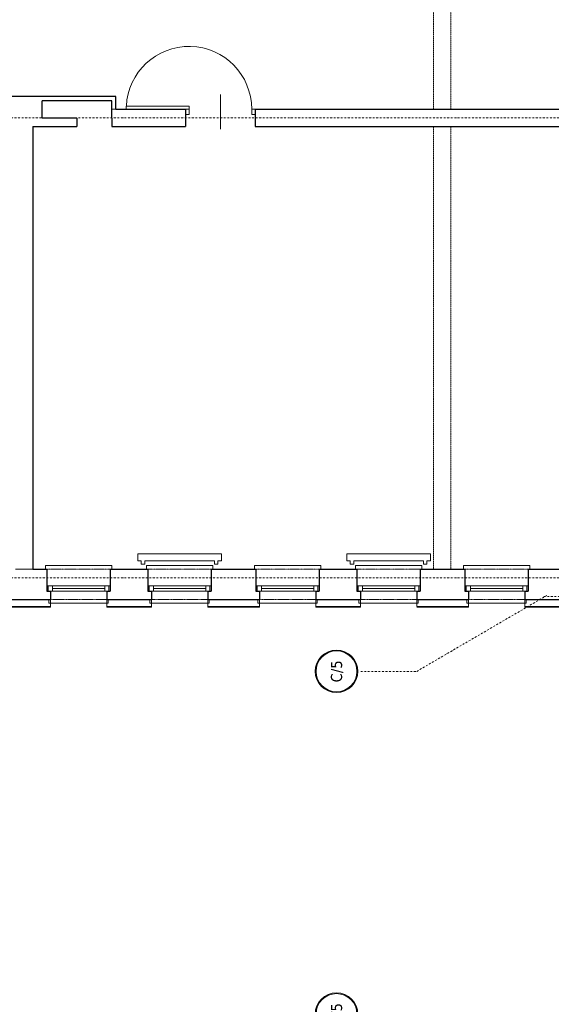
# Model space of a CAD drawing. Header units: millimetres. Extents: x -1893473 to 942156, y -534599 to 942944.
# Tile 449 of 656: x 161957 to 169587, y -222603 to -208454. Entities that reach past the tile are written whole.
import ezdxf
from ezdxf.enums import TextEntityAlignment as Align

# ---------------------------------------------------------------- set-up
doc = ezdxf.new("R2010")
doc.units = ezdxf.units.MM
doc.header["$LTSCALE"] = 0.2
doc.linetypes.add('DASHDOT', pattern=[25.4, 12.7, -6.35, 0, -6.35])
doc.linetypes.add('HIDDEN', pattern=[9.525, 6.35, -3.175])
doc.layers.get('0').update_dxf_attribs({"lineweight": 0})
for name, color, linetype, lineweight in [('!! 0_ Istn-okna', 6, 'Continuous', 13), ('!! 0_ Istn-sciany', 7, 'Continuous', 30), ('!! 0_ Istn-widok', 1, 'Continuous', 15), ('!! 0_Istn-cienka', 4, 'Continuous', 9), ('!! 0_Istn-drzwi', 1, 'Continuous', 13), ('!! 0_Osie', 1, 'DASHDOT', 13), ('!! 1_ tynk zewn  - nowy', 21, 'Continuous', 20), ('0-osie-tx', 66, 'Continuous', 9), ('P-Osie', 1, 'DASHDOT', 18)]:
    doc.layers.add(name, color=color, linetype=linetype, lineweight=lineweight)
doc.layers.add('!! 0_Istn-grzejniki', color=7, linetype='Continuous', lineweight=0, plot=False)
doc.styles.add('TAHOMA', font='tahoma.ttf')

# ---------------------------------------------------------------- blocks, each defined once
blk = doc.blocks.new('*U12')
h = blk.add_hatch(color=256)
edge = h.paths.add_edge_path()
edge.add_arc((0, 0), 30.6, 0, 360)
edge = h.paths.add_edge_path(flags=17)
edge.add_arc((0, 0), 29.4, 0, 360)
for radius in [30.6, 29.4]:
    blk.add_circle((0, 0), radius)
at = {"style": 'TAHOMA', "flags": 8}
blk.add_attdef('ANSICHTSNUMMER', text='', height=16, dxfattribs=at).set_placement((0, 0), align=Align.MIDDLE_CENTER)
blk = doc.blocks.new('BLOK OSI')
at = {"layer": 'P-Osie'}
for points in [[(48639.3, -195002.1), (55442.3, -195002.1)], [(48639.3, -195663.1), (55424.3, -195663.1)], [(51574.3, -195797.6), (51654.7, -195797.6), (51841.2, -195688.6)], [(51837.1, -195690.1), (53504.1, -195690.1)]]:
    blk.add_lwpolyline(points, dxfattribs=at)
at = {"layer": '0-osie-tx'}
ref = blk.add_blockref('*U12', (51539.4, -195797.6), dxfattribs=dict(at, rotation=270))
ref.add_attrib('ANSICHTSNUMMER', 'C/5', dxfattribs={"layer": '0', "height": 16, "rotation": 90, "style": 'TAHOMA', "flags": 8}).set_placement((51539.4, -195797.6), align=Align.MIDDLE_CENTER)
ref = blk.add_blockref('*U12', (51539.4, -196290.1), dxfattribs=dict(at, rotation=270))
ref.add_attrib('ANSICHTSNUMMER', 'C/5', dxfattribs={"layer": '0', "height": 16, "rotation": 90, "style": 'TAHOMA', "flags": 8}).set_placement((51539.4, -196290.1), align=Align.MIDDLE_CENTER)

msp = doc.modelspace()

# ---------------------------------------------------------------- linework, layer by layer
at = {"layer": '!! 0_ Istn-okna'}
for points in [[(162346.81103, -216588.09366), (163256.81103, -216588.09366)], [(163796.81103, -216588.09366), (164706.81103, -216588.09366)], [(165346.81103, -216588.09366), (166256.81103, -216588.09366)], [(166796.81103, -216588.09366), (167706.81103, -216588.09366)], [(168346.81103, -216588.09366), (169256.81103, -216588.09366)], [(162346.81103, -216668.09366), (163256.81103, -216668.09366)], [(162426.81103, -216628.09366), (163176.81103, -216628.09366)], [(163796.81103, -216668.09366), (164706.81103, -216668.09366)], [(163876.81103, -216628.09366), (164626.81103, -216628.09366)], [(165346.81103, -216668.09366), (166256.81103, -216668.09366)], [(165426.81103, -216628.09366), (166176.81103, -216628.09366)], [(166796.81103, -216668.09366), (167706.81103, -216668.09366)], [(166876.81103, -216628.09366), (167626.81103, -216628.09366)], [(168346.81103, -216668.09366), (169256.81103, -216668.09366)], [(168426.81103, -216628.09366), (169176.81103, -216628.09366)]]:
    msp.add_lwpolyline(points, dxfattribs=at)
for points in [[(162366.81103, -216668.09366), (162426.81103, -216668.09366), (162426.81103, -216588.09366), (162366.81103, -216588.09366)], [(163176.81103, -216668.09366), (163236.81103, -216668.09366), (163236.81103, -216588.09366), (163176.81103, -216588.09366)], [(163816.81103, -216668.09366), (163876.81103, -216668.09366), (163876.81103, -216588.09366), (163816.81103, -216588.09366)], [(164626.81103, -216668.09366), (164686.81103, -216668.09366), (164686.81103, -216588.09366), (164626.81103, -216588.09366)], [(165366.81103, -216668.09366), (165426.81103, -216668.09366), (165426.81103, -216588.09366), (165366.81103, -216588.09366)], [(166176.81103, -216668.09366), (166236.81103, -216668.09366), (166236.81103, -216588.09366), (166176.81103, -216588.09366)], [(166816.81103, -216668.09366), (166876.81103, -216668.09366), (166876.81103, -216588.09366), (166816.81103, -216588.09366)], [(167626.81103, -216668.09366), (167686.81103, -216668.09366), (167686.81103, -216588.09366), (167626.81103, -216588.09366)], [(168366.81103, -216668.09366), (168426.81103, -216668.09366), (168426.81103, -216588.09366), (168366.81103, -216588.09366)], [(169176.81103, -216668.09366), (169236.81103, -216668.09366), (169236.81103, -216588.09366), (169176.81103, -216588.09366)]]:
    msp.add_lwpolyline(points, close=True, dxfattribs=at)
at = {"layer": '!! 0_ Istn-sciany'}
for points in [[(163336.81103, -209558.09366), (160766.81103, -209558.09366)], [(163276.81103, -209618.09366), (162276.81103, -209618.09366)], [(162276.81103, -209868.09366), (162276.81103, -209618.09366)], [(163276.81103, -209868.09366), (163276.81103, -209618.09366)], [(163336.81103, -209738.09366), (163336.81103, -209558.09366)], [(163336.81103, -209738.09366), (164336.81103, -209738.09366)], [(164336.81103, -209738.09366), (164336.81103, -209988.09366)], [(165336.81103, -209738.09366), (174156.81103, -209738.09366)], [(165336.81103, -209738.09366), (165336.81103, -209988.09366)], [(162776.81103, -209868.09366), (162276.81103, -209868.09366)], [(162776.81103, -209868.09366), (162776.81103, -209988.09366)], [(163276.81103, -209868.09366), (163276.81103, -209988.09366)], [(162146.81103, -209988.09366), (162776.81103, -209988.09366)], [(162146.81103, -209988.09366), (162146.81103, -216348.09366)], [(163276.81103, -209988.09366), (164336.81103, -209988.09366)], [(165336.81103, -209988.09366), (170906.81103, -209988.09366)], [(162146.81103, -216348.09366), (162346.81103, -216348.09366)], [(162346.81103, -216348.09366), (162346.81103, -216668.09366)], [(163256.81103, -216348.09366), (163796.81103, -216348.09366)], [(163256.81103, -216348.09366), (163256.81103, -216668.09366)], [(163796.81103, -216348.09366), (163796.81103, -216668.09366)], [(164706.81103, -216348.09366), (165346.81103, -216348.09366)], [(164706.81103, -216348.09366), (164706.81103, -216668.09366)], [(165346.81103, -216348.09366), (165346.81103, -216668.09366)], [(166256.81103, -216348.09366), (166796.81103, -216348.09366)], [(166256.81103, -216348.09366), (166256.81103, -216668.09366)], [(166796.81103, -216348.09366), (166796.81103, -216668.09366)], [(167706.81103, -216348.09366), (168346.81103, -216348.09366)], [(167706.81103, -216348.09366), (167706.81103, -216668.09366)], [(168346.81103, -216348.09366), (168346.81103, -216668.09366)], [(169256.81103, -216348.09366), (169796.81103, -216348.09366)], [(169256.81103, -216348.09366), (169256.81103, -216668.09366)], [(162346.81103, -216668.09366), (162396.81103, -216668.09366)], [(162396.81103, -216668.09366), (162396.81103, -216788.09366)], [(163206.81103, -216668.09366), (163256.81103, -216668.09366)], [(163206.81103, -216668.09366), (163206.81103, -216788.09366)], [(163796.81103, -216668.09366), (163846.81103, -216668.09366)], [(163846.81103, -216668.09366), (163846.81103, -216788.09366)], [(164656.81103, -216668.09366), (164706.81103, -216668.09366)], [(164656.81103, -216668.09366), (164656.81103, -216788.09366)], [(165346.81103, -216668.09366), (165396.81103, -216668.09366)], [(165396.81103, -216668.09366), (165396.81103, -216788.09366)], [(166206.81103, -216668.09366), (166256.81103, -216668.09366)], [(166206.81103, -216668.09366), (166206.81103, -216788.09366)], [(166796.81103, -216668.09366), (166846.81103, -216668.09366)], [(166846.81103, -216668.09366), (166846.81103, -216788.09366)], [(167656.81103, -216668.09366), (167706.81103, -216668.09366)], [(167656.81103, -216668.09366), (167656.81103, -216788.09366)], [(168346.81103, -216668.09366), (168396.81103, -216668.09366)], [(168396.81103, -216668.09366), (168396.81103, -216788.09366)], [(169206.81103, -216668.09366), (169256.81103, -216668.09366)], [(169206.81103, -216668.09366), (169206.81103, -216788.09366)], [(161656.81103, -216788.09366), (162396.81103, -216788.09366)], [(163206.81103, -216788.09366), (163846.81103, -216788.09366)], [(164656.81103, -216788.09366), (165396.81103, -216788.09366)], [(166206.81103, -216788.09366), (166846.81103, -216788.09366)], [(167656.81103, -216788.09366), (168396.81103, -216788.09366)], [(169206.81103, -216788.09366), (169846.81103, -216788.09366)]]:
    msp.add_lwpolyline(points, dxfattribs=at)
at = {"layer": '!! 0_ Istn-widok', "linetype": 'HIDDEN', "ltscale": 3}
for p, q in [((167896.87697, -206988.09366), (167896.87697, -209738.09366)), ((168146.87697, -206988.09366), (168146.87697, -209738.09366)), ((167896.87697, -209988.09366), (167896.87697, -216348.09366)), ((168146.87697, -209988.09366), (168146.87697, -216348.09366))]:
    msp.add_line(p, q, dxfattribs=at)
at = {"layer": '!! 0_ Istn-widok'}
for points in [[(163276.81103, -209738.09366), (163336.81103, -209738.09366)], [(162326.81103, -216298.09366), (163276.81103, -216298.09366)], [(162326.81103, -216348.09366), (162326.81103, -216298.09366)], [(163276.81103, -216348.09366), (163276.81103, -216298.09366)], [(163776.81103, -216298.09366), (164726.81103, -216298.09366)], [(163776.81103, -216348.09366), (163776.81103, -216298.09366)], [(164726.81103, -216348.09366), (164726.81103, -216298.09366)], [(165326.81103, -216298.09366), (166276.81103, -216298.09366)], [(165326.81103, -216348.09366), (165326.81103, -216298.09366)], [(166276.81103, -216348.09366), (166276.81103, -216298.09366)], [(166776.81103, -216298.09366), (167726.81103, -216298.09366)], [(166776.81103, -216348.09366), (166776.81103, -216298.09366)], [(167726.81103, -216348.09366), (167726.81103, -216298.09366)], [(168326.81103, -216298.09366), (169276.81103, -216298.09366)], [(168326.81103, -216348.09366), (168326.81103, -216298.09366)], [(169276.81103, -216348.09366), (169276.81103, -216298.09366)], [(161896.81103, -216348.09366), (162146.81103, -216348.09366)], [(162376.81103, -216788.09366), (162376.81103, -216838.09366)], [(163226.81103, -216838.09366), (162376.81103, -216838.09366)], [(163226.81103, -216788.09366), (163226.81103, -216838.09366)], [(163826.81103, -216788.09366), (163826.81103, -216838.09366)], [(164676.81103, -216838.09366), (163826.81103, -216838.09366)], [(164676.81103, -216788.09366), (164676.81103, -216838.09366)], [(165376.81103, -216788.09366), (165376.81103, -216838.09366)], [(166226.81103, -216838.09366), (165376.81103, -216838.09366)], [(166226.81103, -216788.09366), (166226.81103, -216838.09366)], [(166826.81103, -216788.09366), (166826.81103, -216838.09366)], [(167676.81103, -216838.09366), (166826.81103, -216838.09366)], [(167676.81103, -216788.09366), (167676.81103, -216838.09366)], [(168376.81103, -216788.09366), (168376.81103, -216838.09366)], [(169226.81103, -216838.09366), (168376.81103, -216838.09366)], [(169226.81103, -216788.09366), (169226.81103, -216838.09366)]]:
    msp.add_lwpolyline(points, dxfattribs=at)
at = {"layer": '!! 0_Istn-cienka', "linetype": 'HIDDEN', "ltscale": 2}
for points in [[(162346.81103, -216348.09366), (163256.81103, -216348.09366)], [(163796.81103, -216348.09366), (164706.81103, -216348.09366)], [(165346.81103, -216348.09366), (166256.81103, -216348.09366)], [(166796.81103, -216348.09366), (167706.81103, -216348.09366)], [(168346.81103, -216348.09366), (169256.81103, -216348.09366)], [(163206.81103, -216788.09366), (162396.81103, -216788.09366)], [(164656.81103, -216788.09366), (163846.81103, -216788.09366)], [(166206.81103, -216788.09366), (165396.81103, -216788.09366)], [(167656.81103, -216788.09366), (166846.81103, -216788.09366)], [(169206.81103, -216788.09366), (168396.81103, -216788.09366)]]:
    msp.add_lwpolyline(points, dxfattribs=at)
at = {"layer": '!! 0_Istn-drzwi'}
msp.add_lwpolyline([(164836.81103, -210028.09366), (164836.81103, -209528.09366)], dxfattribs=at)
for points in [[(163486.81103, -209698.09366), (164386.81103, -209698.09366), (164386.81103, -209738.09366), (163486.81103, -209738.09366)], [(164386.81103, -209818.09366), (164336.81103, -209818.09366), (164336.81103, -209738.09366), (164386.81103, -209738.09366)], [(165286.81103, -209818.09366), (165336.81103, -209818.09366), (165336.81103, -209738.09366), (165286.81103, -209738.09366)]]:
    msp.add_lwpolyline(points, close=True, dxfattribs=at)
msp.add_arc((164386.81103, -209738.09366), 900, 0.000000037, 177.452681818, dxfattribs=at)
at = {"layer": '!! 0_Istn-grzejniki'}
for points in [[(163701.81103, -216278.09366), (163701.81103, -216228.09366), (163651.81103, -216228.09366), (163651.81103, -216128.09366), (164851.81103, -216128.09366), (164851.81103, -216228.09366), (164801.81103, -216228.09366), (164801.81103, -216278.09366), (164751.81103, -216278.09366), (164751.81103, -216228.09366), (163751.81103, -216228.09366), (163751.81103, -216278.09366)], [(166701.81103, -216278.09366), (166701.81103, -216228.09366), (166651.81103, -216228.09366), (166651.81103, -216128.09366), (167851.81103, -216128.09366), (167851.81103, -216228.09366), (167801.81103, -216228.09366), (167801.81103, -216278.09366), (167751.81103, -216278.09366), (167751.81103, -216228.09366), (166751.81103, -216228.09366), (166751.81103, -216278.09366)]]:
    msp.add_lwpolyline(points, close=True, dxfattribs=at)
at = {"layer": '!! 1_ tynk zewn  - nowy'}
for points in [[(162396.81103, -216888.09366), (161656.81103, -216888.09366)], [(162396.81103, -216898.09366), (161656.81103, -216898.09366)], [(162396.81103, -216898.09366), (162396.81103, -216788.09366)], [(163206.81103, -216898.09366), (163206.81103, -216788.09366)], [(163846.81103, -216888.09366), (163206.81103, -216888.09366)], [(163846.81103, -216898.09366), (163206.81103, -216898.09366)], [(163846.81103, -216898.09366), (163846.81103, -216788.09366)], [(164656.81103, -216898.09366), (164656.81103, -216788.09366)], [(165396.81103, -216888.09366), (164656.81103, -216888.09366)], [(165396.81103, -216898.09366), (164656.81103, -216898.09366)], [(165396.81103, -216898.09366), (165396.81103, -216788.09366)], [(166206.81103, -216898.09366), (166206.81103, -216788.09366)], [(166846.81103, -216888.09366), (166206.81103, -216888.09366)], [(166846.81103, -216898.09366), (166206.81103, -216898.09366)], [(166846.81103, -216898.09366), (166846.81103, -216788.09366)], [(167656.81103, -216888.09366), (167656.81103, -216778.09366)], [(168396.81103, -216888.09366), (167656.81103, -216888.09366)], [(168396.81103, -216898.09366), (167656.81103, -216898.09366)], [(168396.81103, -216898.09366), (168396.81103, -216788.09366)], [(169206.81103, -216898.09366), (169206.81103, -216788.09366)], [(169846.81103, -216888.09366), (169206.81103, -216888.09366)], [(169846.81103, -216898.09366), (169206.81103, -216898.09366)]]:
    msp.add_lwpolyline(points, dxfattribs=at)

# ---------------------------------------------------------------- block references
at = {"layer": '!! 0_Osie', "xscale": 10, "yscale": 10, "zscale": 10}
msp.add_blockref('BLOK OSI', (-348890.30322, 1740157.78937), dxfattribs=at)

doc.saveas('drawing.dxf')
